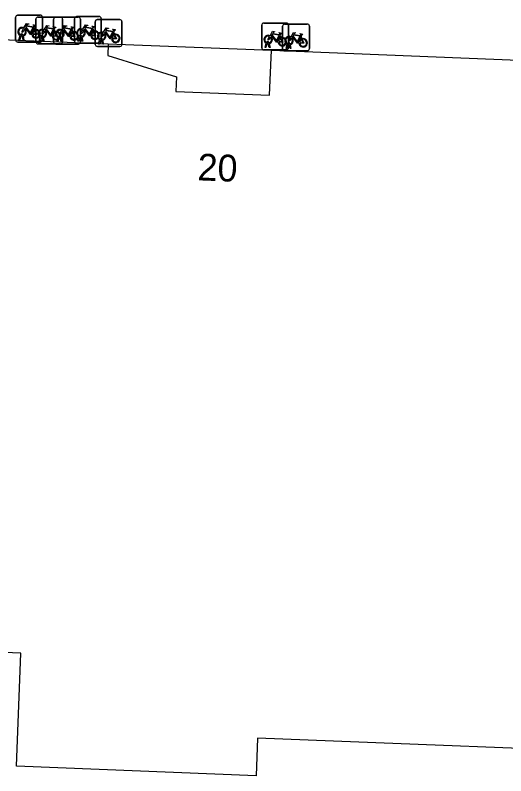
# Model space of a CAD drawing. Extents: x 160732 to 162105, y 387428 to 388479.
# Drawn here: x 161406.1 to 161424.42, y 387774.82 to 387803.19 of the extents above; entities that cross this region are included whole.
import ezdxf

# ---------------------------------------------------------------- set-up
doc = ezdxf.new("R2010")
doc.units = 0
for name, color, linetype in [('IMGEO_Fietsenrek', 7, 'Continuous'), ('IMGEO_Pand', 7, 'Continuous'), ('IMGEO_Pand_nummerreeks', 7, 'Continuous'), ('IMGEO_Voetpad_open', 7, 'Continuous')]:
    doc.layers.add(name, color=color, linetype=linetype)

msp = doc.modelspace()

# ---------------------------------------------------------------- linework, layer by layer
at = {"layer": 'IMGEO_Fietsenrek'}
for p, q in [((161406.111, 387802.268), (161406.111, 387803.109)), ((161406.111, 387803.109), (161406.111, 387802.268)), ((161406.186, 387803.193), (161407.027, 387803.193)), ((161407.027, 387803.193), (161406.186, 387803.193)), ((161406.866, 387802.199), (161406.866, 387803.04)), ((161406.866, 387803.04), (161406.866, 387802.199)), ((161406.941, 387803.124), (161407.782, 387803.124)), ((161407.782, 387803.124), (161406.941, 387803.124)), ((161407.111, 387803.118), (161407.111, 387802.277)), ((161407.111, 387802.277), (161407.111, 387803.118)), ((161407.53, 387802.193), (161407.53, 387803.034)), ((161407.53, 387803.034), (161407.53, 387802.193)), ((161407.605, 387803.118), (161408.446, 387803.118)), ((161408.446, 387803.118), (161407.605, 387803.118)), ((161407.866, 387803.049), (161407.866, 387802.208)), ((161407.866, 387802.208), (161407.866, 387803.049)), ((161408.311, 387802.219), (161408.311, 387803.06)), ((161408.311, 387803.06), (161408.311, 387802.219)), ((161408.386, 387803.144), (161409.227, 387803.144)), ((161409.227, 387803.144), (161408.386, 387803.144)), ((161408.53, 387803.043), (161408.53, 387802.202)), ((161408.53, 387802.202), (161408.53, 387803.043)), ((161409.084, 387802.103), (161409.084, 387802.944)), ((161409.084, 387802.944), (161409.084, 387802.103)), ((161409.159, 387803.028), (161410, 387803.028)), ((161410, 387803.028), (161409.159, 387803.028)), ((161409.311, 387803.069), (161409.311, 387802.228)), ((161409.311, 387802.228), (161409.311, 387803.069)), ((161410.084, 387802.953), (161410.084, 387802.112)), ((161410.084, 387802.112), (161410.084, 387802.953)), ((161406.798, 387802.742), (161406.834, 387802.647)), ((161407.553, 387802.673), (161407.589, 387802.578)), ((161408.217, 387802.667), (161408.253, 387802.572)), ((161408.998, 387802.693), (161409.034, 387802.598)), ((161415.301, 387801.977), (161415.301, 387802.818)), ((161415.301, 387802.818), (161415.301, 387801.977)), ((161415.376, 387802.902), (161416.217, 387802.902)), ((161416.217, 387802.902), (161415.376, 387802.902)), ((161416.083, 387801.938), (161416.083, 387802.779)), ((161416.083, 387802.779), (161416.083, 387801.938)), ((161416.158, 387802.863), (161416.999, 387802.863)), ((161416.999, 387802.863), (161416.158, 387802.863)), ((161416.301, 387802.827), (161416.301, 387801.986)), ((161416.301, 387801.986), (161416.301, 387802.827)), ((161417.083, 387802.788), (161417.083, 387801.947)), ((161417.083, 387801.947), (161417.083, 387802.788)), ((161406.238, 387802.277), (161406.277, 387802.437)), ((161406.307, 387802.425), (161406.272, 387802.277)), ((161406.349, 387802.449), (161406.348, 387802.453)), ((161406.39, 387802.277), (161406.356, 387802.419)), ((161406.38, 387802.46), (161406.381, 387802.453)), ((161406.388, 387802.423), (161406.423, 387802.277)), ((161406.993, 387802.208), (161407.032, 387802.368)), ((161407.062, 387802.356), (161407.027, 387802.208)), ((161407.104, 387802.38), (161407.103, 387802.384)), ((161407.135, 387802.391), (161407.136, 387802.384)), ((161407.143, 387802.354), (161407.178, 387802.208)), ((161407.657, 387802.202), (161407.696, 387802.362)), ((161407.768, 387802.374), (161407.767, 387802.378)), ((161407.799, 387802.385), (161407.8, 387802.378)), ((161408.438, 387802.228), (161408.477, 387802.388)), ((161408.507, 387802.376), (161408.472, 387802.228)), ((161408.549, 387802.4), (161408.548, 387802.404)), ((161408.59, 387802.228), (161408.556, 387802.37)), ((161408.58, 387802.411), (161408.581, 387802.404)), ((161408.588, 387802.374), (161408.623, 387802.228)), ((161409.771, 387802.577), (161409.807, 387802.482)), ((161415.988, 387802.451), (161416.024, 387802.356)), ((161416.77, 387802.412), (161416.806, 387802.317)), ((161407.036, 387802.193), (161406.195, 387802.193)), ((161406.195, 387802.193), (161407.036, 387802.193)), ((161406.272, 387802.277), (161406.238, 387802.277)), ((161406.423, 387802.277), (161406.39, 387802.277)), ((161407.791, 387802.124), (161406.95, 387802.124)), ((161406.95, 387802.124), (161407.791, 387802.124)), ((161407.027, 387802.208), (161406.993, 387802.208)), ((161407.145, 387802.208), (161407.111, 387802.35)), ((161407.178, 387802.208), (161407.145, 387802.208)), ((161408.455, 387802.118), (161407.614, 387802.118)), ((161407.614, 387802.118), (161408.455, 387802.118)), ((161407.691, 387802.202), (161407.657, 387802.202)), ((161407.726, 387802.35), (161407.691, 387802.202)), ((161407.809, 387802.202), (161407.775, 387802.344)), ((161407.807, 387802.348), (161407.842, 387802.202)), ((161407.842, 387802.202), (161407.809, 387802.202)), ((161409.236, 387802.144), (161408.395, 387802.144)), ((161408.395, 387802.144), (161409.236, 387802.144)), ((161408.472, 387802.228), (161408.438, 387802.228)), ((161408.623, 387802.228), (161408.59, 387802.228)), ((161409.211, 387802.112), (161409.25, 387802.272)), ((161409.245, 387802.112), (161409.211, 387802.112)), ((161409.28, 387802.26), (161409.245, 387802.112)), ((161409.322, 387802.284), (161409.321, 387802.288)), ((161409.363, 387802.112), (161409.329, 387802.254)), ((161409.353, 387802.295), (161409.354, 387802.288)), ((161409.361, 387802.258), (161409.396, 387802.112)), ((161409.396, 387802.112), (161409.363, 387802.112)), ((161415.428, 387801.986), (161415.467, 387802.146)), ((161415.497, 387802.134), (161415.462, 387801.986)), ((161415.539, 387802.158), (161415.538, 387802.162)), ((161415.58, 387801.986), (161415.546, 387802.128)), ((161415.57, 387802.169), (161415.571, 387802.162)), ((161415.578, 387802.132), (161415.613, 387801.986)), ((161416.21, 387801.947), (161416.249, 387802.107)), ((161416.279, 387802.095), (161416.244, 387801.947)), ((161416.321, 387802.119), (161416.32, 387802.123)), ((161416.362, 387801.947), (161416.328, 387802.089)), ((161416.352, 387802.13), (161416.353, 387802.123)), ((161416.36, 387802.093), (161416.395, 387801.947)), ((161410.009, 387802.028), (161409.168, 387802.028)), ((161409.168, 387802.028), (161410.009, 387802.028)), ((161416.226, 387801.902), (161415.385, 387801.902)), ((161415.385, 387801.902), (161416.226, 387801.902)), ((161415.462, 387801.986), (161415.428, 387801.986)), ((161415.613, 387801.986), (161415.58, 387801.986)), ((161417.008, 387801.863), (161416.167, 387801.863)), ((161416.167, 387801.863), (161417.008, 387801.863)), ((161416.244, 387801.947), (161416.21, 387801.947)), ((161416.395, 387801.947), (161416.362, 387801.947))]:
    msp.add_line(p, q, dxfattribs=at)
for points in [[(161406.445, 387802.667), (161406.393, 387802.577), (161406.353, 387802.552), (161406.354, 387802.599), (161406.409, 387802.693)], [(161406.424, 387802.719), (161406.519, 387802.883), (161406.605, 387802.869), (161406.607, 387802.86), (161406.551, 387802.849), (161406.524, 387802.804), (161406.78, 387802.763)], [(161406.72, 387802.475), (161406.67, 387802.475), (161406.479, 387802.726), (161406.46, 387802.694)], [(161406.767, 387802.738), (161406.51, 387802.779), (161406.493, 387802.75), (161406.66, 387802.53), (161406.767, 387802.738)], [(161406.815, 387802.64), (161406.785, 387802.717), (161406.676, 387802.499), (161406.719, 387802.499)], [(161406.78, 387802.763), (161406.805, 387802.812), (161406.799, 387802.816), (161406.776, 387802.82), (161406.764, 387802.827), (161406.763, 387802.83), (161406.765, 387802.835), (161406.86, 387802.82), (161406.862, 387802.81), (161406.852, 387802.797), (161406.84, 387802.791), (161406.826, 387802.797), (161406.798, 387802.742)], [(161407.179, 387802.65), (161407.274, 387802.814), (161407.36, 387802.8), (161407.362, 387802.791), (161407.306, 387802.78), (161407.279, 387802.735), (161407.535, 387802.694)], [(161407.475, 387802.406), (161407.425, 387802.406), (161407.234, 387802.657), (161407.215, 387802.625)], [(161407.522, 387802.669), (161407.265, 387802.71), (161407.248, 387802.681), (161407.415, 387802.461), (161407.522, 387802.669)], [(161407.57, 387802.571), (161407.54, 387802.648), (161407.431, 387802.43), (161407.474, 387802.43)], [(161407.535, 387802.694), (161407.56, 387802.743), (161407.554, 387802.747), (161407.531, 387802.751), (161407.519, 387802.758), (161407.518, 387802.761), (161407.52, 387802.766), (161407.615, 387802.751), (161407.617, 387802.741), (161407.607, 387802.728), (161407.595, 387802.722), (161407.581, 387802.728), (161407.553, 387802.673)], [(161407.843, 387802.644), (161407.938, 387802.808), (161408.024, 387802.794), (161408.026, 387802.785), (161407.97, 387802.774), (161407.943, 387802.729), (161408.199, 387802.688)], [(161408.139, 387802.4), (161408.089, 387802.4), (161407.898, 387802.651), (161407.879, 387802.619)], [(161408.186, 387802.663), (161407.929, 387802.704), (161407.912, 387802.675), (161408.079, 387802.455), (161408.186, 387802.663)], [(161408.234, 387802.565), (161408.204, 387802.642), (161408.095, 387802.424), (161408.138, 387802.424)], [(161408.199, 387802.688), (161408.224, 387802.737), (161408.218, 387802.741), (161408.195, 387802.745), (161408.183, 387802.752), (161408.182, 387802.755), (161408.184, 387802.76), (161408.279, 387802.745), (161408.281, 387802.735), (161408.271, 387802.722), (161408.259, 387802.716), (161408.245, 387802.722), (161408.217, 387802.667)], [(161408.645, 387802.618), (161408.593, 387802.528), (161408.553, 387802.502), (161408.554, 387802.55), (161408.609, 387802.644)], [(161408.624, 387802.67), (161408.719, 387802.834), (161408.805, 387802.82), (161408.807, 387802.811), (161408.751, 387802.8), (161408.724, 387802.755), (161408.98, 387802.714)], [(161408.92, 387802.426), (161408.87, 387802.426), (161408.679, 387802.677), (161408.66, 387802.645)], [(161408.967, 387802.689), (161408.71, 387802.73), (161408.693, 387802.701), (161408.86, 387802.481), (161408.967, 387802.689)], [(161409.015, 387802.591), (161408.985, 387802.668), (161408.876, 387802.45), (161408.919, 387802.45)], [(161408.98, 387802.714), (161409.005, 387802.763), (161408.999, 387802.767), (161408.976, 387802.771), (161408.964, 387802.778), (161408.963, 387802.781), (161408.965, 387802.786), (161409.06, 387802.771), (161409.062, 387802.761), (161409.052, 387802.748), (161409.04, 387802.742), (161409.026, 387802.748), (161408.998, 387802.693)], [(161409.397, 387802.554), (161409.492, 387802.718), (161409.578, 387802.704), (161409.58, 387802.695), (161409.524, 387802.684), (161409.497, 387802.639), (161409.753, 387802.598)], [(161409.753, 387802.598), (161409.778, 387802.647), (161409.772, 387802.651), (161409.749, 387802.655), (161409.737, 387802.662), (161409.736, 387802.665), (161409.738, 387802.67), (161409.833, 387802.655), (161409.835, 387802.645), (161409.825, 387802.632), (161409.813, 387802.626), (161409.799, 387802.632), (161409.771, 387802.577)], [(161406.749, 387802.499), (161406.869, 387802.498), (161406.825, 387802.612)], [(161406.845, 387802.619), (161406.9, 387802.474), (161406.75, 387802.474)], [(161407.2, 387802.598), (161407.148, 387802.508), (161407.108, 387802.483), (161407.109, 387802.53), (161407.164, 387802.624)], [(161407.504, 387802.43), (161407.624, 387802.429), (161407.58, 387802.543)], [(161407.6, 387802.55), (161407.655, 387802.405), (161407.505, 387802.405)], [(161407.864, 387802.592), (161407.812, 387802.502), (161407.772, 387802.477), (161407.773, 387802.524), (161407.828, 387802.618)], [(161408.168, 387802.424), (161408.288, 387802.423), (161408.244, 387802.537)], [(161408.264, 387802.544), (161408.319, 387802.399), (161408.169, 387802.399)], [(161408.949, 387802.45), (161409.069, 387802.449), (161409.025, 387802.563)], [(161409.045, 387802.57), (161409.1, 387802.425), (161408.95, 387802.425)], [(161409.418, 387802.502), (161409.366, 387802.412), (161409.326, 387802.387), (161409.327, 387802.434), (161409.382, 387802.528)], [(161409.693, 387802.31), (161409.643, 387802.31), (161409.452, 387802.561), (161409.433, 387802.529)], [(161409.74, 387802.573), (161409.483, 387802.614), (161409.466, 387802.585), (161409.633, 387802.365), (161409.74, 387802.573)], [(161409.788, 387802.475), (161409.758, 387802.552), (161409.649, 387802.334), (161409.692, 387802.334)], [(161409.722, 387802.334), (161409.842, 387802.333), (161409.798, 387802.447)], [(161409.818, 387802.454), (161409.873, 387802.309), (161409.723, 387802.309)], [(161415.635, 387802.376), (161415.583, 387802.286), (161415.543, 387802.261), (161415.544, 387802.308), (161415.599, 387802.402)], [(161415.614, 387802.428), (161415.709, 387802.592), (161415.795, 387802.578), (161415.797, 387802.569), (161415.741, 387802.558), (161415.714, 387802.513), (161415.97, 387802.472)], [(161415.91, 387802.184), (161415.86, 387802.184), (161415.669, 387802.435), (161415.65, 387802.403)], [(161415.957, 387802.447), (161415.7, 387802.488), (161415.683, 387802.459), (161415.85, 387802.239), (161415.957, 387802.447)], [(161416.005, 387802.349), (161415.975, 387802.426), (161415.866, 387802.208), (161415.909, 387802.208)], [(161415.97, 387802.472), (161415.995, 387802.521), (161415.989, 387802.525), (161415.966, 387802.529), (161415.954, 387802.536), (161415.953, 387802.539), (161415.955, 387802.544), (161416.05, 387802.529), (161416.052, 387802.519), (161416.042, 387802.506), (161416.03, 387802.5), (161416.016, 387802.506), (161415.988, 387802.451)], [(161416.417, 387802.337), (161416.365, 387802.247), (161416.325, 387802.222), (161416.326, 387802.269), (161416.381, 387802.363)], [(161416.396, 387802.389), (161416.491, 387802.553), (161416.577, 387802.539), (161416.579, 387802.53), (161416.523, 387802.519), (161416.496, 387802.474), (161416.752, 387802.433)], [(161416.692, 387802.145), (161416.642, 387802.145), (161416.451, 387802.396), (161416.432, 387802.364)], [(161416.739, 387802.408), (161416.482, 387802.449), (161416.465, 387802.42), (161416.632, 387802.2), (161416.739, 387802.408)], [(161416.787, 387802.31), (161416.757, 387802.387), (161416.648, 387802.169), (161416.691, 387802.169)], [(161416.752, 387802.433), (161416.777, 387802.482), (161416.771, 387802.486), (161416.748, 387802.49), (161416.736, 387802.497), (161416.735, 387802.5), (161416.737, 387802.505), (161416.832, 387802.49), (161416.834, 387802.48), (161416.824, 387802.467), (161416.812, 387802.461), (161416.798, 387802.467), (161416.77, 387802.412)], [(161415.939, 387802.208), (161416.059, 387802.207), (161416.015, 387802.321)], [(161416.035, 387802.328), (161416.09, 387802.183), (161415.94, 387802.183)], [(161416.721, 387802.169), (161416.841, 387802.168), (161416.797, 387802.282)], [(161416.817, 387802.289), (161416.872, 387802.144), (161416.722, 387802.144)]]:
    msp.add_lwpolyline(points, dxfattribs=at)
for centre, radius, start, end in [((161406.189, 387803.115), 0.0779, 92.4484, 184.2845), ((161406.189, 387803.115), 0.0779, 92.4484, 184.2845), ((161406.944, 387803.046), 0.0779, 92.4484, 184.2845), ((161406.944, 387803.046), 0.0779, 92.4484, 184.2845), ((161407.033, 387803.115), 0.0779, 2.4484, 94.2845), ((161407.033, 387803.115), 0.0779, 2.4484, 94.2845), ((161407.608, 387803.04), 0.0779, 92.4484, 184.2845), ((161407.608, 387803.04), 0.0779, 92.4484, 184.2845), ((161407.788, 387803.046), 0.0779, 2.4484, 94.2845), ((161407.788, 387803.046), 0.0779, 2.4484, 94.2845), ((161408.389, 387803.066), 0.0779, 92.4484, 184.2845), ((161408.389, 387803.066), 0.0779, 92.4484, 184.2845), ((161408.452, 387803.04), 0.0779, 2.4484, 94.2845), ((161408.452, 387803.04), 0.0779, 2.4484, 94.2845), ((161409.162, 387802.95), 0.0779, 92.4484, 184.2845), ((161409.162, 387802.95), 0.0779, 92.4484, 184.2845), ((161409.233, 387803.066), 0.0779, 2.4484, 94.2845), ((161409.233, 387803.066), 0.0779, 2.4484, 94.2845), ((161410.006, 387802.95), 0.0779, 2.4484, 94.2845), ((161410.006, 387802.95), 0.0779, 2.4484, 94.2845), ((161406.351, 387802.578), 0.159, 62.6766, 242.1369), ((161406.351, 387802.578), 0.129, 63.3192, 238.903), ((161406.351, 387802.578), 0.129, 283.6043, 43.4302), ((161406.351, 387802.578), 0.159, 283.5766, 46.6042), ((161406.878, 387802.494), 0.159, 113.3408, 178.3217), ((161406.878, 387802.494), 0.159, 187.0065, 105.7708), ((161407.106, 387802.509), 0.159, 62.6766, 242.1369), ((161407.77, 387802.503), 0.159, 62.6766, 242.1369), ((161408.551, 387802.529), 0.159, 62.6766, 242.1369), ((161408.551, 387802.529), 0.129, 63.3192, 238.903), ((161408.551, 387802.529), 0.159, 283.5766, 46.6042), ((161415.379, 387802.824), 0.0779, 92.4484, 184.2845), ((161415.379, 387802.824), 0.0779, 92.4484, 184.2845), ((161416.161, 387802.785), 0.0779, 92.4484, 184.2845), ((161416.161, 387802.785), 0.0779, 92.4484, 184.2845), ((161416.223, 387802.824), 0.0779, 2.4484, 94.2845), ((161416.223, 387802.824), 0.0779, 2.4484, 94.2845), ((161417.005, 387802.785), 0.0779, 2.4484, 94.2845), ((161417.005, 387802.785), 0.0779, 2.4484, 94.2845), ((161406.331, 387802.449), 0.0499, 12.8025, 158.6934), ((161406.351, 387802.578), 0.159, 253.9967, 271.7867), ((161406.331, 387802.449), 0.0174, 12.8025, 163.4502), ((161406.351, 387802.578), 0.129, 253.415, 269.0204), ((161406.878, 387802.494), 0.129, 113.923, 177.9556), ((161406.878, 387802.494), 0.129, 188.6715, 104.5883), ((161407.106, 387802.509), 0.129, 63.3192, 238.903), ((161407.086, 387802.38), 0.0499, 12.8025, 158.6934), ((161407.106, 387802.509), 0.159, 253.9967, 271.7867), ((161407.086, 387802.38), 0.0174, 12.8025, 163.4502), ((161407.106, 387802.509), 0.129, 253.415, 269.0204), ((161407.106, 387802.509), 0.129, 283.6043, 43.4302), ((161407.106, 387802.509), 0.159, 283.5766, 46.6042), ((161407.633, 387802.425), 0.159, 113.3408, 178.3217), ((161407.633, 387802.425), 0.159, 187.0065, 105.7708), ((161407.633, 387802.425), 0.129, 113.923, 177.9556), ((161407.633, 387802.425), 0.129, 188.6715, 104.5883), ((161407.77, 387802.503), 0.129, 63.3192, 238.903), ((161407.75, 387802.374), 0.0499, 12.8025, 158.6934), ((161407.75, 387802.374), 0.0174, 12.8025, 163.4502), ((161407.77, 387802.503), 0.129, 253.415, 269.0204), ((161407.77, 387802.503), 0.129, 283.6043, 43.4302), ((161407.77, 387802.503), 0.159, 283.5766, 46.6042), ((161408.297, 387802.419), 0.159, 113.3408, 178.3217), ((161408.297, 387802.419), 0.159, 187.0065, 105.7708), ((161408.297, 387802.419), 0.129, 113.923, 177.9556), ((161408.297, 387802.419), 0.129, 188.6715, 104.5883), ((161408.531, 387802.4), 0.0499, 12.8025, 158.6934), ((161408.551, 387802.529), 0.159, 253.9967, 271.7867), ((161408.531, 387802.4), 0.0174, 12.8025, 163.4502), ((161408.551, 387802.529), 0.129, 253.415, 269.0204), ((161408.551, 387802.529), 0.129, 283.6043, 43.4302), ((161409.078, 387802.445), 0.159, 113.3408, 178.3217), ((161409.078, 387802.445), 0.159, 187.0065, 105.7708), ((161409.078, 387802.445), 0.129, 113.923, 177.9556), ((161409.078, 387802.445), 0.129, 188.6715, 104.5883), ((161409.324, 387802.413), 0.159, 62.6766, 242.1369), ((161409.324, 387802.413), 0.129, 63.3192, 238.903), ((161409.324, 387802.413), 0.129, 283.6043, 43.4302), ((161409.324, 387802.413), 0.159, 283.5766, 46.6042), ((161409.851, 387802.329), 0.159, 113.3408, 178.3217), ((161409.851, 387802.329), 0.159, 187.0065, 105.7708), ((161409.851, 387802.329), 0.129, 113.923, 177.9556), ((161409.851, 387802.329), 0.129, 188.6715, 104.5883), ((161415.541, 387802.287), 0.159, 62.6766, 242.1369), ((161415.541, 387802.287), 0.129, 63.3192, 238.903), ((161415.541, 387802.287), 0.129, 283.6043, 43.4302), ((161415.541, 387802.287), 0.159, 283.5766, 46.6042), ((161416.068, 387802.203), 0.159, 187.0065, 105.7708), ((161416.323, 387802.248), 0.159, 62.6766, 242.1369), ((161416.323, 387802.248), 0.129, 63.3192, 238.903), ((161416.323, 387802.248), 0.159, 283.5766, 46.6042), ((161406.189, 387802.271), 0.0779, 182.4484, 274.2845), ((161406.189, 387802.271), 0.0779, 182.4484, 274.2845), ((161406.944, 387802.202), 0.0779, 182.4484, 274.2845), ((161406.944, 387802.202), 0.0779, 182.4484, 274.2845), ((161407.033, 387802.271), 0.0779, 272.4484, 4.2845), ((161407.033, 387802.271), 0.0779, 272.4484, 4.2845), ((161407.608, 387802.196), 0.0779, 182.4484, 274.2845), ((161407.608, 387802.196), 0.0779, 182.4484, 274.2845), ((161407.77, 387802.503), 0.159, 253.9967, 271.7867), ((161407.788, 387802.202), 0.0779, 272.4484, 4.2845), ((161407.788, 387802.202), 0.0779, 272.4484, 4.2845), ((161408.389, 387802.222), 0.0779, 182.4484, 274.2845), ((161408.389, 387802.222), 0.0779, 182.4484, 274.2845), ((161408.452, 387802.196), 0.0779, 272.4484, 4.2845), ((161408.452, 387802.196), 0.0779, 272.4484, 4.2845), ((161409.162, 387802.106), 0.0779, 182.4484, 274.2845), ((161409.162, 387802.106), 0.0779, 182.4484, 274.2845), ((161409.233, 387802.222), 0.0779, 272.4484, 4.2845), ((161409.233, 387802.222), 0.0779, 272.4484, 4.2845), ((161409.304, 387802.284), 0.0499, 12.8025, 158.6934), ((161409.324, 387802.413), 0.159, 253.9967, 271.7867), ((161409.304, 387802.284), 0.0174, 12.8025, 163.4502), ((161409.324, 387802.413), 0.129, 253.415, 269.0204), ((161410.006, 387802.106), 0.0779, 272.4484, 4.2845), ((161410.006, 387802.106), 0.0779, 272.4484, 4.2845), ((161415.521, 387802.158), 0.0499, 12.8025, 158.6934), ((161415.541, 387802.287), 0.159, 253.9967, 271.7867), ((161415.521, 387802.158), 0.0174, 12.8025, 163.4502), ((161415.541, 387802.287), 0.129, 253.415, 269.0204), ((161416.068, 387802.203), 0.159, 113.3408, 178.3217), ((161416.068, 387802.203), 0.129, 113.923, 177.9556), ((161416.068, 387802.203), 0.129, 188.6715, 104.5883), ((161416.303, 387802.119), 0.0499, 12.8025, 158.6934), ((161416.323, 387802.248), 0.159, 253.9967, 271.7867), ((161416.303, 387802.119), 0.0174, 12.8025, 163.4502), ((161416.323, 387802.248), 0.129, 253.415, 269.0204), ((161416.323, 387802.248), 0.129, 283.6043, 43.4302), ((161416.85, 387802.164), 0.159, 113.3408, 178.3217), ((161416.85, 387802.164), 0.159, 187.0065, 105.7708), ((161416.85, 387802.164), 0.129, 113.923, 177.9556), ((161416.85, 387802.164), 0.129, 188.6715, 104.5883), ((161415.379, 387801.98), 0.0779, 182.4484, 274.2845), ((161415.379, 387801.98), 0.0779, 182.4484, 274.2845), ((161416.161, 387801.941), 0.0779, 182.4484, 274.2845), ((161416.161, 387801.941), 0.0779, 182.4484, 274.2845), ((161416.223, 387801.98), 0.0779, 272.4484, 4.2845), ((161416.223, 387801.98), 0.0779, 272.4484, 4.2845), ((161417.005, 387801.941), 0.0779, 272.4484, 4.2845), ((161417.005, 387801.941), 0.0779, 272.4484, 4.2845)]:
    msp.add_arc(centre, radius, start, end, dxfattribs=at)
at = {"layer": 'IMGEO_Pand'}
for points in [[(161391.739, 387802.838), (161397.265, 387802.62), (161409.568, 387802.128)], [(161409.568, 387802.128), (161409.551, 387801.69), (161412.121, 387800.897), (161412.099, 387800.348), (161415.596, 387800.208), (161415.663, 387801.885)], [(161415.663, 387801.885), (161432.279, 387801.222), (161432.867, 387801.199), (161437.289, 387801.022)], [(161437.156, 387797.655), (161437.067, 387795.404), (161436.412, 387778.835), (161435.713, 387778.862), (161435.577, 387775.414), (161428.109, 387775.71), (161417.988, 387776.111), (161415.147, 387776.223), (161415.091, 387774.815), (161406.143, 387775.169), (161406.31, 387779.391), (161398.063, 387779.717), (161398.229, 387783.922), (161390.004, 387784.247)]]:
    msp.add_lwpolyline(points, dxfattribs=at)
at = {"layer": 'IMGEO_Voetpad_open'}
msp.add_lwpolyline([(161409.568, 387802.128), (161415.663, 387801.885)], dxfattribs=at)

# ---------------------------------------------------------------- texts
at = {"layer": 'IMGEO_Pand_nummerreeks'}
msp.add_text('20', height=1, rotation=357.7082, dxfattribs=at).set_placement((161412.892, 387797.034))

doc.saveas('drawing.dxf')
